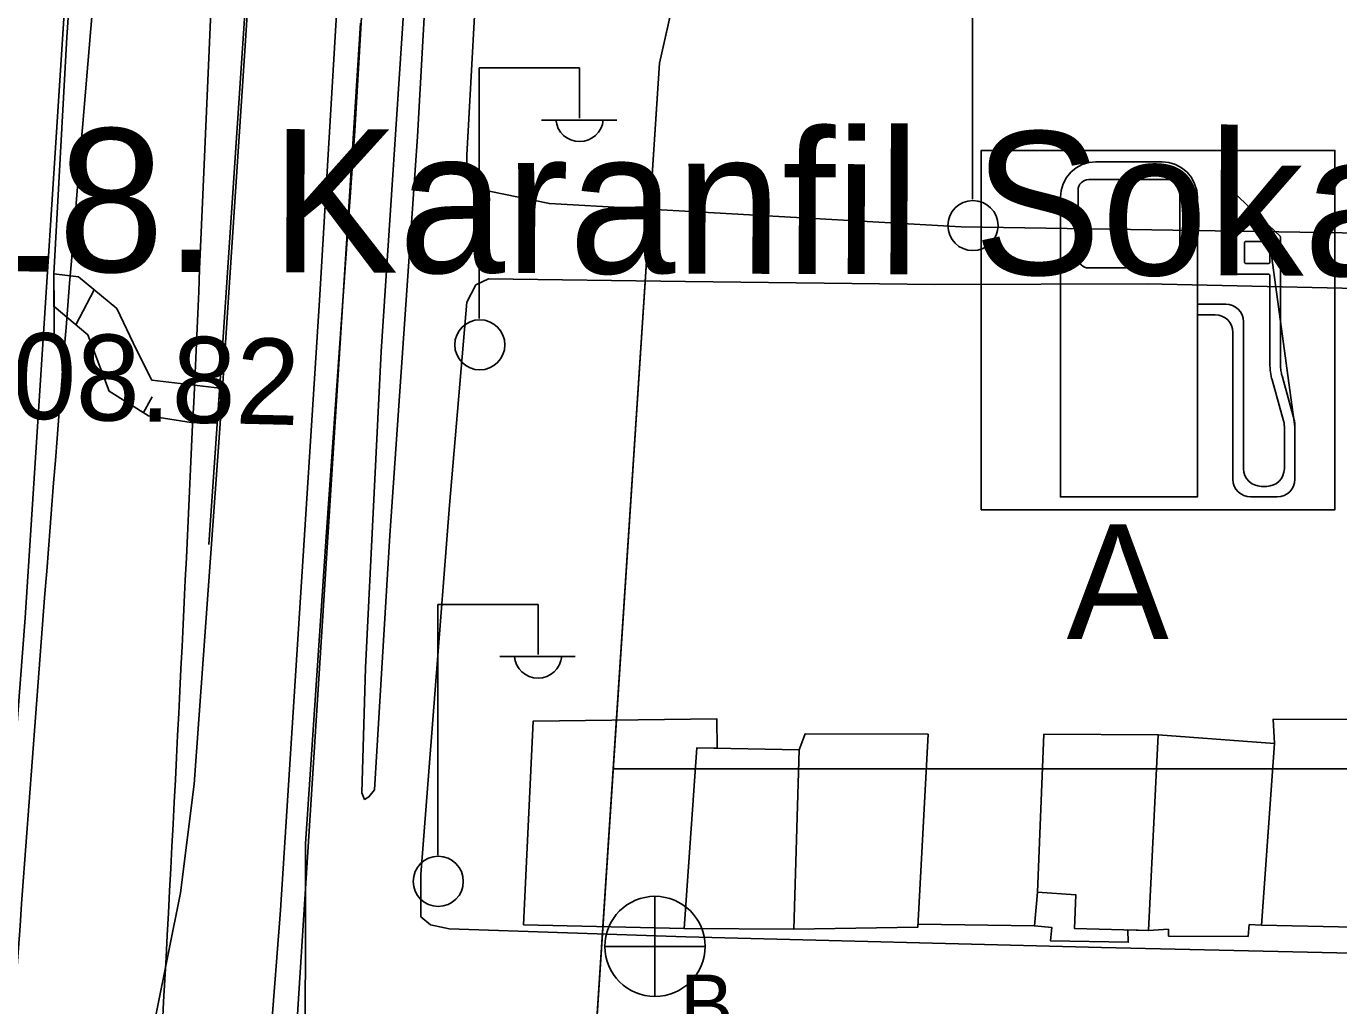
# Model space of a CAD drawing. Extents: x 417997 to 421451, y 4451742 to 4455216.
# Drawn here: x 420096.3 to 420187.9, y 4453350.9 to 4453419.3 of the extents above; entities that cross this region are included whole.
import ezdxf

# ---------------------------------------------------------------- set-up
doc = ezdxf.new("R2010")
doc.units = 0
for name, color, linetype in [('ADAKENARI', 7, 'Continuous'), ('B_Mesken', 7, 'Continuous'), ('B_Teras', 7, 'Continuous'), ('KALDIRIM', 7, 'Continuous'), ('LJ_SEMBOL', 7, 'Continuous'), ('PL_BAKIM_AKARYAKIT', 7, 'Continuous'), ('PL_TURZM', 7, 'Continuous'), ('RAYLI_TOPLU_TAŞIMA_HATTI', 7, 'Continuous'), ('S_Elektrik_Diregi', 7, 'Continuous'), ('S_Rogar_Kapagi_Buski', 7, 'Continuous'), ('Sev_Sevalti', 7, 'Continuous'), ('Sev_Sevustu', 7, 'Continuous'), ('Sev_Tarama', 7, 'Continuous'), ('Sinir_Duvar_tek_tarafa_ait', 7, 'Continuous'), ('Sinir_Ist_Duvari', 7, 'Continuous'), ('TR_BAKIMAKARYAKIT', 7, 'Continuous'), ('TR_TİC_TURIZM_K', 7, 'Continuous'), ('Y_Cadde_Yol', 7, 'Continuous'), ('Y_Kot_Noktasi', 7, 'Continuous'), ('Yol_Sose', 7, 'Continuous')]:
    doc.layers.add(name, color=color, linetype=linetype)

msp = doc.modelspace()

# ---------------------------------------------------------------- linework, layer by layer
at = {"layer": 'ADAKENARI'}
for p, q in [((420140.516, 4453416.737), (420143.3, 4453429.091)), ((420140.516, 4453416.737), (420143.3, 4453429.091)), ((420127.48, 4453217.492), (420140.516, 4453416.737)), ((420127.48, 4453217.492), (420140.516, 4453416.737)), ((420201.047, 4453367.443), (420137.291, 4453367.443)), ((420201.047, 4453367.443), (420137.291, 4453367.443))]:
    msp.add_line(p, q, dxfattribs=at)
at = {"layer": 'B_Mesken'}
for points in [[(420142.235, 4453356.296), (420131.029, 4453356.564), (420131.693, 4453370.768), (420144.533, 4453370.932), (420144.55, 4453368.889), (420143.129, 4453368.915)], [(420197.13, 4453370.899), (420183.366, 4453370.916), (420183.442, 4453369.209), (420182.545, 4453356.53), (420196.541, 4453356.232)], [(420149.89, 4453356.258), (420158.565, 4453356.393), (420159.265, 4453369.862), (420150.685, 4453369.88), (420150.267, 4453368.784)], [(420173.219, 4453356.193), (420173.243, 4453355.333), (420167.825, 4453355.432), (420167.919, 4453356.361), (420166.694, 4453356.48), (420166.905, 4453358.824), (420167.359, 4453369.858), (420175.335, 4453369.813), (420174.66, 4453356.151)], [(420174.66, 4453356.151), (420176.043, 4453356.242), (420176.063, 4453355.767), (420181.612, 4453355.744), (420181.689, 4453356.572), (420182.545, 4453356.53), (420183.442, 4453369.209), (420175.335, 4453369.813)], [(420143.129, 4453368.915), (420150.267, 4453368.784), (420149.89, 4453356.258), (420142.235, 4453356.296)]]:
    msp.add_lwpolyline(points, close=True, dxfattribs=at)
at = {"layer": 'B_Teras'}
msp.add_lwpolyline([(420166.905, 4453358.824), (420167.359, 4453369.858), (420175.335, 4453369.813), (420174.66, 4453356.151), (420169.487, 4453356.301), (420169.575, 4453358.651)], close=True, dxfattribs=at)
at = {"layer": 'KALDIRIM'}
msp.add_line((420119.655, 4453419.529), (420103.354, 4453163.658), dxfattribs=at)
msp.add_line((420119.655, 4453419.529), (420103.354, 4453163.658), dxfattribs=at)
at = {"layer": 'LJ_SEMBOL'}
for points in [[(420162.986, 4453410.634), (420187.666, 4453410.634), (420187.666, 4453385.538), (420162.986, 4453385.538)], [(420162.986, 4453410.634), (420187.666, 4453410.634), (420187.666, 4453385.538), (420162.986, 4453385.538)], [(420178.02, 4453407.844), (420177.879, 4453408.307), (420177.652, 4453408.733), (420177.345, 4453409.107), (420176.971, 4453409.414), (420176.545, 4453409.642), (420176.082, 4453409.782), (420175.601, 4453409.829), (420170.975, 4453409.829), (420170.494, 4453409.782), (420170.031, 4453409.642), (420169.605, 4453409.414), (420169.231, 4453409.107), (420168.924, 4453408.733), (420168.697, 4453408.307), (420168.556, 4453407.844), (420168.509, 4453407.363), (420168.509, 4453386.435), (420178.067, 4453386.435), (420178.067, 4453407.363), (420178.02, 4453407.844), (420176.834, 4453407.857), (420176.834, 4453403.171), (420176.82, 4453403.027), (420176.778, 4453402.888), (420176.71, 4453402.76), (420176.618, 4453402.648), (420176.505, 4453402.556), (420176.377, 4453402.488), (420176.239, 4453402.445), (420176.094, 4453402.431), (420170.482, 4453402.431), (420170.337, 4453402.445), (420170.199, 4453402.488), (420170.071, 4453402.556), (420169.959, 4453402.648), (420169.867, 4453402.76), (420169.798, 4453402.888), (420169.756, 4453403.027), (420169.742, 4453403.171), (420169.742, 4453407.857), (420169.756, 4453408.001), (420169.798, 4453408.14), (420169.867, 4453408.268), (420169.959, 4453408.38), (420170.071, 4453408.472), (420170.199, 4453408.54), (420170.337, 4453408.582), (420170.482, 4453408.596), (420176.094, 4453408.596), (420176.239, 4453408.582), (420176.377, 4453408.54), (420176.505, 4453408.472), (420176.618, 4453408.38), (420176.71, 4453408.268), (420176.778, 4453408.14), (420176.82, 4453408.001), (420176.834, 4453407.857)], [(420178.02, 4453407.844), (420177.879, 4453408.307), (420177.652, 4453408.733), (420177.345, 4453409.107), (420176.971, 4453409.414), (420176.545, 4453409.642), (420176.082, 4453409.782), (420175.601, 4453409.829), (420170.975, 4453409.829), (420170.494, 4453409.782), (420170.031, 4453409.642), (420169.605, 4453409.414), (420169.231, 4453409.107), (420168.924, 4453408.733), (420168.697, 4453408.307), (420168.556, 4453407.844), (420168.509, 4453407.363), (420168.509, 4453386.435), (420178.067, 4453386.435), (420178.067, 4453407.363), (420178.02, 4453407.844), (420176.834, 4453407.857), (420176.834, 4453403.171), (420176.82, 4453403.027), (420176.778, 4453402.888), (420176.71, 4453402.76), (420176.618, 4453402.648), (420176.505, 4453402.556), (420176.377, 4453402.488), (420176.239, 4453402.445), (420176.094, 4453402.431), (420170.482, 4453402.431), (420170.337, 4453402.445), (420170.199, 4453402.488), (420170.071, 4453402.556), (420169.959, 4453402.648), (420169.867, 4453402.76), (420169.798, 4453402.888), (420169.756, 4453403.027), (420169.742, 4453403.171), (420169.742, 4453407.857), (420169.756, 4453408.001), (420169.798, 4453408.14), (420169.867, 4453408.268), (420169.959, 4453408.38), (420170.071, 4453408.472), (420170.199, 4453408.54), (420170.337, 4453408.582), (420170.482, 4453408.596), (420176.094, 4453408.596), (420176.239, 4453408.582), (420176.377, 4453408.54), (420176.505, 4453408.472), (420176.618, 4453408.38), (420176.71, 4453408.268), (420176.778, 4453408.14), (420176.82, 4453408.001), (420176.834, 4453407.857)], [(420184.88, 4453391.331), (420184.878, 4453391.413), (420184.874, 4453391.496), (420184.867, 4453391.578), (420184.857, 4453391.66), (420184.844, 4453391.742), (420184.829, 4453391.823), (420184.811, 4453391.903), (420184.074, 4453394.546), (420183.977, 4453394.895), (420183.953, 4453394.984), (420183.933, 4453395.075), (420183.916, 4453395.166), (420183.901, 4453395.258), (420183.89, 4453395.35), (420183.882, 4453395.442), (420183.878, 4453395.535), (420183.876, 4453395.628), (420183.876, 4453404.548), (420183.876, 4453404.561), (420183.874, 4453404.573), (420183.87, 4453404.585), (420183.866, 4453404.597), (420183.861, 4453404.608), (420183.854, 4453404.619), (420183.846, 4453404.629), (420183.838, 4453404.638), (420180.616, 4453407.694), (420180.616, 4453402.114), (420180.619, 4453402.09), (420180.626, 4453402.067), (420180.637, 4453402.045), (420180.653, 4453402.027), (420180.671, 4453402.011), (420180.693, 4453402), (420180.716, 4453401.993), (420180.74, 4453401.99), (420183.013, 4453401.99), (420183.037, 4453401.988), (420183.06, 4453401.981), (420183.082, 4453401.97), (420183.1, 4453401.954), (420183.116, 4453401.936), (420183.127, 4453401.914), (420183.134, 4453401.891), (420183.136, 4453401.867), (420183.136, 4453395.724), (420183.139, 4453395.582), (420183.146, 4453395.44), (420183.158, 4453395.299), (420183.175, 4453395.158), (420183.197, 4453395.018), (420183.223, 4453394.878), (420183.254, 4453394.74), (420183.29, 4453394.603), (420184.089, 4453391.744), (420184.101, 4453391.699), (420184.111, 4453391.653), (420184.12, 4453391.607), (420184.127, 4453391.56), (420184.132, 4453391.513), (420184.137, 4453391.466), (420184.139, 4453391.419), (420184.14, 4453391.372), (420184.14, 4453388.408), (420184.116, 4453388.167), (420184.046, 4453387.936), (420183.932, 4453387.723), (420183.779, 4453387.536), (420183.592, 4453387.383), (420183.379, 4453387.269), (420183.147, 4453387.199), (420182.907, 4453387.175), (420182.522, 4453387.175), (420182.282, 4453387.199), (420182.05, 4453387.269), (420181.837, 4453387.383), (420181.65, 4453387.536), (420181.497, 4453387.723), (420181.383, 4453387.936), (420181.313, 4453388.167), (420181.289, 4453388.408), (420181.289, 4453398.669), (420181.265, 4453398.909), (420181.195, 4453399.141), (420181.081, 4453399.354), (420180.928, 4453399.541), (420180.741, 4453399.694), (420180.528, 4453399.808), (420180.297, 4453399.878), (420180.056, 4453399.902), (420178.067, 4453399.902), (420178.067, 4453399.162), (420179.316, 4453399.162), (420179.557, 4453399.138), (420179.788, 4453399.068), (420180.001, 4453398.954), (420180.188, 4453398.801), (420180.341, 4453398.614), (420180.455, 4453398.401), (420180.526, 4453398.17), (420180.549, 4453397.929), (420180.549, 4453387.668), (420180.573, 4453387.428), (420180.643, 4453387.196), (420180.757, 4453386.983), (420180.91, 4453386.796), (420181.097, 4453386.643), (420181.31, 4453386.529), (420181.542, 4453386.459), (420181.782, 4453386.435), (420183.646, 4453386.435), (420183.887, 4453386.459), (420184.118, 4453386.529), (420184.332, 4453386.643), (420184.518, 4453386.796), (420184.672, 4453386.983), (420184.786, 4453387.196), (420184.856, 4453387.428), (420184.88, 4453387.668), (420184.88, 4453391.331), (420183.136, 4453404.16), (420183.136, 4453402.854), (420183.134, 4453402.83), (420183.127, 4453402.806), (420183.116, 4453402.785), (420183.1, 4453402.766), (420183.082, 4453402.751), (420183.06, 4453402.74), (420183.037, 4453402.733), (420183.013, 4453402.73), (420181.48, 4453402.73), (420181.456, 4453402.733), (420181.432, 4453402.74), (420181.411, 4453402.751), (420181.392, 4453402.766), (420181.377, 4453402.785), (420181.366, 4453402.806), (420181.359, 4453402.83), (420181.356, 4453402.854), (420181.356, 4453404.16), (420181.359, 4453404.184), (420181.366, 4453404.207), (420181.377, 4453404.229), (420181.392, 4453404.247), (420181.411, 4453404.263), (420181.432, 4453404.274), (420181.456, 4453404.281), (420181.48, 4453404.283), (420183.013, 4453404.283), (420183.037, 4453404.281), (420183.06, 4453404.274), (420183.082, 4453404.263), (420183.1, 4453404.247), (420183.116, 4453404.229), (420183.127, 4453404.207), (420183.134, 4453404.184), (420183.136, 4453404.16)], [(420184.88, 4453391.331), (420184.878, 4453391.413), (420184.874, 4453391.496), (420184.867, 4453391.578), (420184.857, 4453391.66), (420184.844, 4453391.742), (420184.829, 4453391.823), (420184.811, 4453391.903), (420184.074, 4453394.546), (420183.977, 4453394.895), (420183.953, 4453394.984), (420183.933, 4453395.075), (420183.916, 4453395.166), (420183.901, 4453395.258), (420183.89, 4453395.35), (420183.882, 4453395.442), (420183.878, 4453395.535), (420183.876, 4453395.628), (420183.876, 4453404.548), (420183.876, 4453404.561), (420183.874, 4453404.573), (420183.87, 4453404.585), (420183.866, 4453404.597), (420183.861, 4453404.608), (420183.854, 4453404.619), (420183.846, 4453404.629), (420183.838, 4453404.638), (420180.616, 4453407.694), (420180.616, 4453402.114), (420180.619, 4453402.09), (420180.626, 4453402.067), (420180.637, 4453402.045), (420180.653, 4453402.027), (420180.671, 4453402.011), (420180.693, 4453402), (420180.716, 4453401.993), (420180.74, 4453401.99), (420183.013, 4453401.99), (420183.037, 4453401.988), (420183.06, 4453401.981), (420183.082, 4453401.97), (420183.1, 4453401.954), (420183.116, 4453401.936), (420183.127, 4453401.914), (420183.134, 4453401.891), (420183.136, 4453401.867), (420183.136, 4453395.724), (420183.139, 4453395.582), (420183.146, 4453395.44), (420183.158, 4453395.299), (420183.175, 4453395.158), (420183.197, 4453395.018), (420183.223, 4453394.878), (420183.254, 4453394.74), (420183.29, 4453394.603), (420184.089, 4453391.744), (420184.101, 4453391.699), (420184.111, 4453391.653), (420184.12, 4453391.607), (420184.127, 4453391.56), (420184.132, 4453391.513), (420184.137, 4453391.466), (420184.139, 4453391.419), (420184.14, 4453391.372), (420184.14, 4453388.408), (420184.116, 4453388.167), (420184.046, 4453387.936), (420183.932, 4453387.723), (420183.779, 4453387.536), (420183.592, 4453387.383), (420183.379, 4453387.269), (420183.147, 4453387.199), (420182.907, 4453387.175), (420182.522, 4453387.175), (420182.282, 4453387.199), (420182.05, 4453387.269), (420181.837, 4453387.383), (420181.65, 4453387.536), (420181.497, 4453387.723), (420181.383, 4453387.936), (420181.313, 4453388.167), (420181.289, 4453388.408), (420181.289, 4453398.669), (420181.265, 4453398.909), (420181.195, 4453399.141), (420181.081, 4453399.354), (420180.928, 4453399.541), (420180.741, 4453399.694), (420180.528, 4453399.808), (420180.297, 4453399.878), (420180.056, 4453399.902), (420178.067, 4453399.902), (420178.067, 4453399.162), (420179.316, 4453399.162), (420179.557, 4453399.138), (420179.788, 4453399.068), (420180.001, 4453398.954), (420180.188, 4453398.801), (420180.341, 4453398.614), (420180.455, 4453398.401), (420180.526, 4453398.17), (420180.549, 4453397.929), (420180.549, 4453387.668), (420180.573, 4453387.428), (420180.643, 4453387.196), (420180.757, 4453386.983), (420180.91, 4453386.796), (420181.097, 4453386.643), (420181.31, 4453386.529), (420181.542, 4453386.459), (420181.782, 4453386.435), (420183.646, 4453386.435), (420183.887, 4453386.459), (420184.118, 4453386.529), (420184.332, 4453386.643), (420184.518, 4453386.796), (420184.672, 4453386.983), (420184.786, 4453387.196), (420184.856, 4453387.428), (420184.88, 4453387.668), (420184.88, 4453391.331), (420183.136, 4453404.16), (420183.136, 4453402.854), (420183.134, 4453402.83), (420183.127, 4453402.806), (420183.116, 4453402.785), (420183.1, 4453402.766), (420183.082, 4453402.751), (420183.06, 4453402.74), (420183.037, 4453402.733), (420183.013, 4453402.73), (420181.48, 4453402.73), (420181.456, 4453402.733), (420181.432, 4453402.74), (420181.411, 4453402.751), (420181.392, 4453402.766), (420181.377, 4453402.785), (420181.366, 4453402.806), (420181.359, 4453402.83), (420181.356, 4453402.854), (420181.356, 4453404.16), (420181.359, 4453404.184), (420181.366, 4453404.207), (420181.377, 4453404.229), (420181.392, 4453404.247), (420181.411, 4453404.263), (420181.432, 4453404.274), (420181.456, 4453404.281), (420181.48, 4453404.283), (420183.013, 4453404.283), (420183.037, 4453404.281), (420183.06, 4453404.274), (420183.082, 4453404.263), (420183.1, 4453404.247), (420183.116, 4453404.229), (420183.127, 4453404.207), (420183.134, 4453404.184), (420183.136, 4453404.16)]]:
    msp.add_lwpolyline(points, close=True, dxfattribs=at)
at = {"layer": 'PL_BAKIM_AKARYAKIT'}
msp.add_lwpolyline([(420143.036, 4453427.922), (420140.516, 4453416.737), (420137.291, 4453367.443), (420201.047, 4453367.443), (420201.75, 4453375.926), (420224.861, 4453427.922), (420143.036, 4453427.922)], dxfattribs=at)
msp.add_lwpolyline([(420143.036, 4453427.922), (420140.516, 4453416.737), (420137.291, 4453367.443), (420201.047, 4453367.443), (420201.75, 4453375.926), (420224.861, 4453427.922), (420143.036, 4453427.922)], dxfattribs=at)
at = {"layer": 'PL_TURZM'}
msp.add_lwpolyline([(420137.291, 4453367.443), (420127.48, 4453217.492), (420127.056, 4453211.006), (420187.534, 4453206.093), (420188.211, 4453212.56), (420200.344, 4453358.96), (420201.047, 4453367.443), (420137.291, 4453367.443)], dxfattribs=at)
msp.add_lwpolyline([(420137.291, 4453367.443), (420127.48, 4453217.492), (420127.056, 4453211.006), (420187.534, 4453206.093), (420188.211, 4453212.56), (420200.344, 4453358.96), (420201.047, 4453367.443), (420137.291, 4453367.443)], dxfattribs=at)
at = {"layer": 'RAYLI_TOPLU_TAŞIMA_HATTI'}
for p, q in [((420099.851, 4453407.544), (420106.538, 4453488.115)), ((420099.851, 4453407.544), (420106.538, 4453488.115)), ((420108.62, 4453406.991), (420112.101, 4453487.764)), ((420108.62, 4453406.991), (420112.101, 4453487.764))]:
    msp.add_line(p, q, dxfattribs=at)
for centre, start, end in [((425082.721, 4452994.01), 175.255837, 176.394228), ((425082.721, 4452994.01), 175.255837, 176.394228), ((415113.256, 4453622.244), 356.394228, 357.53262), ((415113.256, 4453622.244), 356.394228, 357.53262)]:
    msp.add_arc(centre, 5000, start, end, dxfattribs=at)
at = {"layer": 'S_Elektrik_Diregi'}
for p, q in [((420162.365, 4453407.221), (420162.365, 4453424.721)), ((420127.941, 4453398.895), (420127.941, 4453416.395)), ((420127.941, 4453416.395), (420134.941, 4453416.395)), ((420134.941, 4453412.895), (420134.941, 4453416.395)), ((420132.281, 4453412.755), (420137.531, 4453412.755)), ((420125.038, 4453361.422), (420125.038, 4453378.922)), ((420125.038, 4453378.922), (420132.039, 4453378.922)), ((420132.039, 4453375.422), (420132.039, 4453378.922)), ((420129.379, 4453375.282), (420134.629, 4453375.282))]:
    msp.add_line(p, q, dxfattribs=at)
for centre in [(420162.401, 4453405.386), (420127.977, 4453397.06), (420125.074, 4453359.587)]:
    msp.add_circle(centre, 1.75, dxfattribs=at)
for centre in [(420134.941, 4453412.908), (420132.039, 4453375.435)]:
    msp.add_arc(centre, 1.658, 184.83843, 355.14641, dxfattribs=at)
at = {"layer": 'S_Rogar_Kapagi_Buski'}
for p, q in [((420140.202, 4453358.544), (420140.202, 4453351.544)), ((420136.702, 4453355.044), (420143.702, 4453355.044))]:
    msp.add_line(p, q, dxfattribs=at)
msp.add_circle((420140.202, 4453355.044), 3.5, dxfattribs=at)
at = {"layer": 'Sev_Sevalti'}
msp.add_lwpolyline([(420098.255, 4453399.726), (420098.248, 4453402.024), (420099.964, 4453401.796), (420102.644, 4453399.591), (420103.997, 4453396.714), (420105.078, 4453394.592), (420109.821, 4453394.027), (420109.65, 4453391.58)], dxfattribs=at)
at = {"layer": 'Sev_Sevustu'}
msp.add_lwpolyline([(420109.65, 4453391.58), (420107.826, 4453391.629), (420104.837, 4453392.106), (420102.09, 4453393.821), (420100.61, 4453397.76), (420098.255, 4453399.726)], dxfattribs=at)
at = {"layer": 'Sev_Tarama'}
for p, q in [((420099.775, 4453398.457), (420101.053, 4453400.9)), ((420104.486, 4453392.325), (420105.094, 4453393.421))]:
    msp.add_line(p, q, dxfattribs=at)
at = {"layer": 'Sinir_Duvar_tek_tarafa_ait'}
msp.add_lwpolyline([(420166.695, 4453356.492), (420158.576, 4453356.604)], dxfattribs=at)
at = {"layer": 'Sinir_Ist_Duvari'}
for points in [[(420098.263, 4453397.366), (420098.248, 4453402.024), (420099.136, 4453418.542), (420100.939, 4453444.775)], [(420109.059, 4453383.112), (420110.045, 4453397.241), (420111.606, 4453420.885), (420112.947, 4453444.699)]]:
    msp.add_lwpolyline(points, dxfattribs=at)
at = {"layer": 'TR_BAKIMAKARYAKIT'}
for points in [[(420143.036, 4453427.922), (420140.516, 4453416.737), (420137.291, 4453367.443), (420201.047, 4453367.443), (420201.75, 4453375.926), (420224.861, 4453427.922), (420143.036, 4453427.922)], [(420143.036, 4453427.922), (420140.516, 4453416.737), (420137.291, 4453367.443), (420201.047, 4453367.443), (420201.75, 4453375.926), (420224.861, 4453427.922), (420143.036, 4453427.922)], [(420162.986, 4453385.538), (420162.986, 4453410.634), (420187.666, 4453410.634), (420187.666, 4453385.538), (420162.986, 4453385.538)], [(420162.986, 4453385.538), (420162.986, 4453410.634), (420187.666, 4453410.634), (420187.666, 4453385.538), (420162.986, 4453385.538)]]:
    msp.add_lwpolyline(points, dxfattribs=at)
at = {"layer": 'TR_TİC_TURIZM_K'}
msp.add_lwpolyline([(420137.291, 4453367.443), (420127.48, 4453217.492), (420127.056, 4453211.006), (420187.534, 4453206.093), (420188.211, 4453212.56), (420200.344, 4453358.96), (420201.047, 4453367.443), (420137.291, 4453367.443)], dxfattribs=at)
msp.add_lwpolyline([(420137.291, 4453367.443), (420127.48, 4453217.492), (420127.056, 4453211.006), (420187.534, 4453206.093), (420188.211, 4453212.56), (420200.344, 4453358.96), (420201.047, 4453367.443), (420137.291, 4453367.443)], dxfattribs=at)
at = {"layer": 'Yol_Sose'}
for points in [[(420097.797, 4453337.202), (420097.816, 4453340.087), (420094.608, 4453351.09), (420094.353, 4453353.517), (420096.23, 4453377.986), (420098.506, 4453413.355), (420100.535, 4453444.778)], [(420113.318, 4453444.697), (420111.56, 4453417.58), (420109.83, 4453391.205), (420108.032, 4453366.379), (420107.086, 4453358.793), (420105.382, 4453350.346), (420103.346, 4453343.398), (420102.361, 4453340.853), (420102.175, 4453338.205)], [(420124.435, 4453444.626), (420122.825, 4453423.069), (420121.093, 4453396.597), (420119.995, 4453374.509), (420119.739, 4453365.772), (420119.936, 4453365.314), (420120.235, 4453365.487), (420120.614, 4453365.991), (420121.696, 4453383.736), (420123.626, 4453411.618), (420124.98, 4453435.772), (420125.683, 4453444.619)], [(420092.823, 4453039.054), (420096.022, 4453083.847), (420099.453, 4453141.77), (420103.383, 4453194.978), (420107.36, 4453257.077), (420110.691, 4453314.001), (420114.066, 4453357.57), (420116.774, 4453400.143), (420118.894, 4453435.863)], [(420118.894, 4453435.863), (420119.533, 4453436.05), (420120.603, 4453435.702), (420120.603, 4453435.013), (420119.254, 4453412.003), (420117.234, 4453383.324), (420115.809, 4453362.207)], [(420213.134, 4453405.786), (420212.885, 4453404.893), (420212.13, 4453404.357), (420210.506, 4453404.352), (420189.657, 4453404.862), (420161.585, 4453405.292), (420132.831, 4453406.919), (420128.638, 4453407.795), (420127.907, 4453408.315), (420127.382, 4453408.908), (420127.077, 4453409.539), (420127.069, 4453410.301), (420127.935, 4453425.98)], [(420125.851, 4453385.851), (420127.065, 4453400.048), (420127.707, 4453401.237), (420128.574, 4453401.676), (420142.33, 4453401.49), (420159.751, 4453401.265), (420174.562, 4453401.306), (420205.95, 4453400.608)], [(420125.851, 4453385.851), (420123.847, 4453360.069), (420123.869, 4453357.114), (420124.544, 4453356.549), (420125.842, 4453356.264), (420142.354, 4453355.725), (420171.375, 4453354.978), (420194.995, 4453354.439)], [(420115.809, 4453362.207), (420115.786, 4453343.243), (420112.792, 4453305.518), (420110.197, 4453254.193), (420108.783, 4453225.867), (420106.691, 4453193.825), (420104.001, 4453158.932), (420103.032, 4453150.301), (420102.217, 4453132.257), (420101.235, 4453101.842), (420099.115, 4453069.243), (420096.73, 4453043.991)]]:
    msp.add_lwpolyline(points, dxfattribs=at)

# ---------------------------------------------------------------- texts
at = {"layer": 'LJ_SEMBOL'}
msp.add_text('A', height=8, dxfattribs=at).set_placement((420168.938, 4453376.514))
msp.add_text('A', height=8, dxfattribs=at).set_placement((420168.938, 4453376.514))
at = {"layer": 'S_Rogar_Kapagi_Buski'}
msp.add_text('B', height=4.2, dxfattribs=at).set_placement((420141.949, 4453348.879))
at = {"layer": 'Y_Cadde_Yol'}
msp.add_text('18. Karanfil Sokak', height=10, rotation=359.81742, dxfattribs=at).set_placement((420091.066, 4453402.196))
at = {"layer": 'Y_Kot_Noktasi'}
msp.add_text('108.82 ', height=6, rotation=358.64456, dxfattribs=at).set_placement((420090.807, 4453392.032))

doc.saveas('drawing.dxf')
